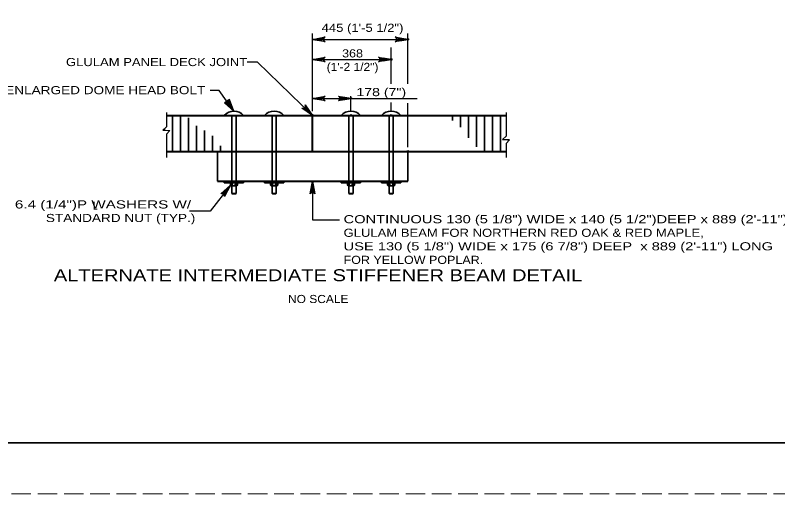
# Model space of a CAD drawing. Extents: x -11 to 79, y -154 to 0.
# Drawn here: x 39.49 to 50.74, y -154 to -146.94 of the extents above; entities that cross this region are included whole.
import ezdxf
from ezdxf.enums import TextEntityAlignment as Align

# ---------------------------------------------------------------- set-up
doc = ezdxf.new("R2010")
doc.units = 0
doc.header["$LTSCALE"] = 0.048
doc.header["$PDMODE"] = 32
doc.header["$PDSIZE"] = 0.024
doc.linetypes.add('LONG_DASHED', pattern=[7.5, 6, -1.5])
for name, color, linetype, lineweight in [('1', 7, 'Continuous', 25), ('2', 7, 'Continuous', 35), ('3', 7, 'Continuous', 25), ('5', 7, 'Continuous', 25), ('63', 7, 'LONG_DASHED', 13)]:
    doc.layers.add(name, color=color, linetype=linetype, lineweight=lineweight)

msp = doc.modelspace()

# ---------------------------------------------------------------- hatches: boundary and pattern name
at = {"layer": '2'}
msp.add_hatch(color=256, dxfattribs=at).paths.add_polyline_path([(42.7175, -148.35217), (42.64875, -148.17983), (42.57575, -148.2325)])
at = {"layer": '3'}
for points in [[(43.8775, -148.41592), (43.87492, -148.41175), (43.87333, -148.4135)], [(42.66533, -149.44758), (42.6615, -149.45058), (42.66333, -149.452)], [(43.8775, -149.38833), (43.87633, -149.39308), (43.87867, -149.39308)]]:
    msp.add_hatch(color=256, dxfattribs=at).paths.add_polyline_path(points)
at = {"layer": '5'}
for points in [[(43.99567, -147.27433), (43.99567, -147.31375), (43.8775, -147.294)], [(45.16492, -147.27433), (45.16492, -147.31375), (45.283, -147.294)], [(43.99567, -147.57083), (43.99567, -147.61025), (43.8775, -147.59058)], [(44.91942, -147.57083), (44.91942, -147.61025), (45.0375, -147.59058)], [(43.99567, -148.14592), (43.99567, -148.18525), (43.8775, -148.16558)], [(44.326, -148.14592), (44.326, -148.18525), (44.44417, -148.16558)]]:
    msp.add_hatch(color=256, dxfattribs=at).paths.add_polyline_path(points)

# ---------------------------------------------------------------- linework, layer by layer
at = {"layer": '1', "lineweight": 35}
msp.add_lwpolyline([(35.75, -153.25), (67.25, -153.25), (67.25, -132.75), (35.75, -132.75)], close=True, dxfattribs=at)
at = {"layer": '2', "lineweight": 25}
for p, q in [((41.72025, -148.372), (41.72025, -148.58267)), ((46.7345, -148.372), (46.7345, -148.72042)), ((41.72025, -148.58267), (41.66508, -148.63467)), ((41.66508, -148.63467), (41.76908, -148.6405)), ((41.76908, -148.6405), (41.72025, -148.695)), ((41.72025, -148.695), (41.72025, -149.03558)), ((46.7345, -148.72042), (46.67933, -148.7725)), ((46.78333, -148.77825), (46.7345, -148.83283)), ((46.7345, -148.83283), (46.7345, -149.03558))]:
    msp.add_line(p, q, dxfattribs=at)
at = {"layer": '2', "lineweight": 40}
for p, q in [((41.72025, -148.41592), (46.7345, -148.41592)), ((43.8775, -148.94742), (43.8775, -148.41592)), ((41.72025, -148.94742), (46.7345, -148.94742)), ((42.472, -149.38833), (45.283, -149.38833))]:
    msp.add_line(p, q, dxfattribs=at)
at = {"layer": '2'}
for p, q in [((42.7175, -148.41592), (42.57483, -148.41592)), ((42.686, -149.5685), (42.686, -148.41592)), ((42.7175, -148.41592), (42.86025, -148.41592)), ((42.749, -148.41592), (42.749, -149.5685)), ((43.27942, -149.5685), (43.27942, -148.41592)), ((44.41267, -149.5685), (44.41267, -148.41592)), ((45.006, -149.5685), (45.006, -148.41592)), ((46.67933, -148.7725), (46.78333, -148.77825)), ((42.472, -149.38833), (42.472, -148.94742)), ((45.283, -149.38833), (45.283, -148.94742)), ((42.76975, -149.412), (42.66533, -149.412)), ((42.66533, -149.412), (42.66533, -149.44758)), ((42.66533, -149.44758), (42.68042, -149.45633)), ((42.68042, -149.45633), (42.75458, -149.45633)), ((42.69292, -149.45633), (42.69292, -149.412)), ((42.74208, -149.45633), (42.74208, -149.412)), ((42.75458, -149.45633), (42.76975, -149.44758)), ((42.76975, -149.412), (42.76975, -149.44758)), ((43.25867, -149.412), (43.25867, -149.44758)), ((43.36308, -149.412), (43.25867, -149.412)), ((43.28633, -149.45633), (43.28633, -149.412)), ((43.3355, -149.45633), (43.3355, -149.412)), ((43.348, -149.45633), (43.36308, -149.44758)), ((43.36308, -149.412), (43.36308, -149.44758)), ((44.39192, -149.412), (44.39192, -149.44758)), ((44.49633, -149.412), (44.39192, -149.412)), ((44.4195, -149.45633), (44.4195, -149.412)), ((44.46875, -149.45633), (44.46875, -149.412)), ((44.48117, -149.45633), (44.49633, -149.44758)), ((44.49633, -149.412), (44.49633, -149.44758)), ((44.98533, -149.412), (44.98533, -149.44758)), ((45.08975, -149.412), (44.98533, -149.412)), ((45.01292, -149.45633), (45.01292, -149.412)), ((45.06208, -149.45633), (45.06208, -149.412)), ((45.07458, -149.45633), (45.08975, -149.44758)), ((45.08975, -149.412), (45.08975, -149.44758)), ((42.749, -149.5685), (42.686, -149.5685)), ((42.69383, -149.57633), (42.686, -149.5685)), ((42.74117, -149.57633), (42.69383, -149.57633)), ((42.749, -149.5685), (42.74117, -149.57633)), ((43.28725, -149.57633), (43.27942, -149.5685)), ((43.34242, -149.5685), (43.27942, -149.5685)), ((43.33458, -149.57633), (43.28725, -149.57633)), ((44.4205, -149.57633), (44.41267, -149.5685)), ((44.47558, -149.5685), (44.41267, -149.5685)), ((44.46775, -149.57633), (44.4205, -149.57633)), ((45.01383, -149.57633), (45.006, -149.5685)), ((45.069, -149.5685), (45.006, -149.5685)), ((45.06117, -149.57633), (45.01383, -149.57633))]:
    msp.add_line(p, q, dxfattribs=at)
at = {"layer": '2', "lineweight": 25}
msp.add_lwpolyline([(42.7175, -148.35217), (42.50058, -148.05125), (42.36675, -148.05125)], dxfattribs=at)
msp.add_lwpolyline([(42.7175, -148.35217), (42.64875, -148.17983), (42.57575, -148.2325)], close=True, dxfattribs=at)
at = {"layer": '2'}
for points in [[(43.34242, -148.41592), (43.34242, -149.5685), (43.33458, -149.57633)], [(44.47558, -148.41592), (44.47558, -149.5685), (44.46775, -149.57633)], [(45.069, -148.41592), (45.069, -149.5685), (45.06117, -149.57633)], [(43.25867, -149.44758), (43.27383, -149.45633), (43.348, -149.45633)], [(44.39192, -149.44758), (44.40708, -149.45633), (44.48117, -149.45633)], [(44.98533, -149.44758), (45.00042, -149.45633), (45.07458, -149.45633)]]:
    msp.add_lwpolyline(points, dxfattribs=at)
for centre, radius, start, end in [((42.71749, -148.54383), 0.19165, 41.87015, 138.12985), ((42.69138, -149.41293), 0.04337, 233, 307), ((42.74359, -149.41293), 0.04337, 233, 307), ((43.28477, -149.41293), 0.04337, 233, 307), ((43.33697, -149.41293), 0.04337, 233, 307), ((44.41799, -149.41293), 0.04337, 233, 307), ((44.4702, -149.41293), 0.04337, 233, 307), ((45.01138, -149.41293), 0.04337, 233, 307), ((45.06358, -149.41293), 0.04337, 233, 307)]:
    msp.add_arc(centre, radius, start, end, dxfattribs=at)
at = {"layer": '3'}
for p, q in [((42.66533, -149.44758), (42.36383, -149.83017)), ((43.8775, -149.38833), (43.8775, -149.9565)), ((42.36383, -149.83017), (42.05833, -149.83017)), ((43.8775, -149.9565), (44.2765, -149.9565))]:
    msp.add_line(p, q, dxfattribs=at)
for points in [[(43.8775, -148.41592), (43.06375, -147.62883), (42.91208, -147.62883)], [(42.7175, -148.35217), (42.58017, -148.22142), (42.59658, -148.22725), (42.61108, -148.22592), (42.6225, -148.22033), (42.63133, -148.21133), (42.63717, -148.198), (42.63683, -148.1805), (42.7175, -148.35217), (42.63717, -148.198), (42.63133, -148.21133), (42.7175, -148.35217), (42.6225, -148.22033), (42.61108, -148.22592), (42.7175, -148.35217), (42.59658, -148.22725)], [(43.8775, -148.41592), (43.71917, -148.31142), (43.73642, -148.31425), (43.7505, -148.31042), (43.76067, -148.30292), (43.76783, -148.2925), (43.77125, -148.27833), (43.76783, -148.26117), (43.8775, -148.41592), (43.77125, -148.27833), (43.76783, -148.2925), (43.8775, -148.41592), (43.76067, -148.30292), (43.7505, -148.31042), (43.8775, -148.41592), (43.73642, -148.31425)], [(42.66533, -149.44758), (42.57742, -149.61567), (42.5785, -149.59817), (42.57325, -149.58467), (42.56475, -149.57525), (42.55358, -149.56917), (42.53917, -149.56725), (42.5225, -149.57233), (42.66533, -149.44758), (42.53917, -149.56725), (42.55358, -149.56917), (42.66533, -149.44758), (42.56475, -149.57525), (42.57325, -149.58467), (42.66533, -149.44758), (42.5785, -149.59817)], [(43.8775, -149.38833), (43.91242, -149.57475), (43.9025, -149.56042), (43.89, -149.553), (43.8775, -149.55083), (43.865, -149.553), (43.8525, -149.56042), (43.84258, -149.57475), (43.8775, -149.38833), (43.8525, -149.56042), (43.865, -149.553), (43.8775, -149.38833), (43.8775, -149.55083), (43.89, -149.553), (43.8775, -149.38833), (43.9025, -149.56042)]]:
    msp.add_lwpolyline(points, dxfattribs=at)
for points in [[(43.8775, -148.41592), (43.87492, -148.41175), (43.87333, -148.4135)], [(42.66533, -149.44758), (42.6615, -149.45058), (42.66333, -149.452)], [(43.8775, -149.38833), (43.87633, -149.39308), (43.87867, -149.39308)]]:
    msp.add_lwpolyline(points, close=True, dxfattribs=at)
at = {"layer": '5'}
for p, q in [((43.8775, -148.35442), (43.8775, -147.20542)), ((45.283, -147.9515), (45.283, -147.2055)), ((45.283, -147.59442), (45.283, -147.2055)), ((43.8775, -147.294), (45.283, -147.294)), ((43.8775, -148.35442), (43.8775, -147.41333)), ((45.0375, -147.63592), (45.0375, -147.41333)), ((45.0375, -147.9515), (45.0375, -147.554)), ((43.8775, -147.59058), (45.0375, -147.59058)), ((43.8775, -148.35442), (43.8775, -147.98842)), ((43.8775, -148.16558), (45.42158, -148.16558)), ((44.44417, -148.35442), (44.44417, -148.13317)), ((45.0375, -148.35442), (45.0375, -148.22767)), ((45.283, -148.88592), (45.283, -148.23692))]:
    msp.add_line(p, q, dxfattribs=at)
at = {"layer": '5', "lineweight": 35}
for p, q in [((41.81133, -148.94733), (41.81133, -148.41592)), ((41.92942, -148.94725), (41.92942, -148.41592)), ((42.04758, -148.94717), (42.04758, -148.45008)), ((43.31092, -148.41592), (43.16817, -148.41592)), ((43.31092, -148.41592), (43.45358, -148.41592)), ((44.44417, -148.41592), (44.30142, -148.41592)), ((44.44417, -148.41592), (44.58683, -148.41592)), ((45.0375, -148.41592), (44.89483, -148.41592)), ((45.0375, -148.41592), (45.18025, -148.41592)), ((45.94517, -148.49092), (45.94517, -148.41592)), ((46.06325, -148.59217), (46.06325, -148.41592)), ((46.18142, -148.7455), (46.18142, -148.41592)), ((46.2995, -148.88167), (46.2995, -148.41592)), ((46.41758, -148.94508), (46.41758, -148.41592)), ((46.53575, -148.94742), (46.53575, -148.41592)), ((46.65383, -148.94742), (46.65383, -148.41592)), ((42.16567, -148.94717), (42.16567, -148.57)), ((41.69325, -148.63625), (41.69325, -148.60817)), ((42.28375, -148.94708), (42.28375, -148.64158)), ((42.40183, -148.947), (42.40183, -148.7195)), ((46.77192, -148.791), (46.77192, -148.77758)), ((42.52, -148.94692), (42.52, -148.86525)), ((42.63808, -148.94683), (42.63808, -148.94217)), ((42.57483, -149.38833), (42.57483, -149.412)), ((42.57483, -149.40017), (42.86025, -149.40017)), ((42.57483, -149.412), (42.86025, -149.412)), ((42.86025, -149.38833), (42.86025, -149.412)), ((43.16817, -149.38833), (43.16817, -149.412)), ((43.16817, -149.40017), (43.45358, -149.40017)), ((43.16817, -149.412), (43.45358, -149.412)), ((43.45358, -149.38833), (43.45358, -149.412)), ((44.30142, -149.38833), (44.30142, -149.412)), ((44.30142, -149.40017), (44.58683, -149.40017)), ((44.30142, -149.412), (44.58683, -149.412)), ((44.58683, -149.38833), (44.58683, -149.412)), ((44.89483, -149.38833), (44.89483, -149.412)), ((44.89483, -149.40017), (45.18025, -149.40017)), ((44.89483, -149.412), (45.18025, -149.412)), ((45.18025, -149.38833), (45.18025, -149.412))]:
    msp.add_line(p, q, dxfattribs=at)
at = {"layer": '5'}
for points in [[(43.8775, -147.294), (44.06392, -147.25908), (44.04958, -147.269), (44.04217, -147.2815), (44.04, -147.294), (44.04217, -147.3065), (44.04958, -147.319), (44.06392, -147.32892), (43.8775, -147.294), (44.04958, -147.319), (44.04217, -147.3065), (43.8775, -147.294), (44.04, -147.294), (44.04217, -147.2815), (43.8775, -147.294), (44.04958, -147.269)], [(45.283, -147.294), (45.09658, -147.32892), (45.11092, -147.319), (45.11833, -147.3065), (45.1205, -147.294), (45.11833, -147.2815), (45.11092, -147.269), (45.09658, -147.25908), (45.283, -147.294), (45.11092, -147.269), (45.11833, -147.2815), (45.283, -147.294), (45.1205, -147.294), (45.11833, -147.3065), (45.283, -147.294), (45.11092, -147.319)], [(43.8775, -147.59058), (44.06392, -147.55567), (44.04958, -147.56558), (44.04217, -147.57808), (44.04, -147.59058), (44.04217, -147.60308), (44.04958, -147.61558), (44.06392, -147.6255), (43.8775, -147.59058), (44.04958, -147.61558), (44.04217, -147.60308), (43.8775, -147.59058), (44.04, -147.59058), (44.04217, -147.57808), (43.8775, -147.59058), (44.04958, -147.56558)], [(45.0375, -147.59058), (44.85108, -147.6255), (44.86542, -147.61558), (44.87283, -147.60308), (44.875, -147.59058), (44.87283, -147.57808), (44.86542, -147.56558), (44.85108, -147.55567), (45.0375, -147.59058), (44.86542, -147.56558), (44.87283, -147.57808), (45.0375, -147.59058), (44.875, -147.59058), (44.87283, -147.60308), (45.0375, -147.59058), (44.86542, -147.61558)], [(43.8775, -148.16558), (44.06392, -148.13067), (44.04958, -148.14058), (44.04217, -148.15308), (44.04, -148.16558), (44.04217, -148.17808), (44.04958, -148.19058), (44.06392, -148.2005), (43.8775, -148.16558), (44.04958, -148.19058), (44.04217, -148.17808), (43.8775, -148.16558), (44.04, -148.16558), (44.04217, -148.15308), (43.8775, -148.16558), (44.04958, -148.14058)], [(44.44417, -148.16558), (44.25775, -148.2005), (44.27208, -148.19058), (44.2795, -148.17808), (44.28167, -148.16558), (44.2795, -148.15308), (44.27208, -148.14058), (44.25775, -148.13067), (44.44417, -148.16558), (44.27208, -148.14058), (44.2795, -148.15308), (44.44417, -148.16558), (44.28167, -148.16558), (44.2795, -148.17808), (44.44417, -148.16558), (44.27208, -148.19058)]]:
    msp.add_lwpolyline(points, dxfattribs=at)
for points in [[(43.99567, -147.27433), (43.99567, -147.31375), (43.8775, -147.294)], [(45.16492, -147.27433), (45.16492, -147.31375), (45.283, -147.294)], [(43.99567, -147.57083), (43.99567, -147.61025), (43.8775, -147.59058)], [(44.91942, -147.57083), (44.91942, -147.61025), (45.0375, -147.59058)], [(43.99567, -148.14592), (43.99567, -148.18525), (43.8775, -148.16558)], [(44.326, -148.14592), (44.326, -148.18525), (44.44417, -148.16558)]]:
    msp.add_lwpolyline(points, close=True, dxfattribs=at)
at = {"layer": '5', "lineweight": 35}
for centre in [(43.31087, -148.54383), (44.4441, -148.54383), (45.03748, -148.54383)]:
    msp.add_arc(centre, 0.19165, 41.87015, 138.12985, dxfattribs=at)
at = {"layer": '5'}
for p in [(45.283, -147.294), (45.0375, -147.59058), (44.44417, -148.16558), (43.8775, -148.41592), (44.44417, -148.41592), (45.0375, -148.41592), (45.283, -148.94742)]:
    msp.add_point(p, dxfattribs=at)
at = {"layer": '63'}
msp.add_lwpolyline([(34, -154), (68, -154), (68, -132), (34, -132)], close=True, dxfattribs=at)

# ---------------------------------------------------------------- texts
at = {"layer": '3'}
for s, width, p in [('GLULAM PANEL DECK JOINT', 1.2, (42.91208, -147.68883)), ('6.4 (1/4")P WASHERS W/ ', 1.4, (42.14667, -149.79017)), ('STANDARD NUT (TYP.)', 1.25, (42.14667, -149.99017))]:
    msp.add_text(s, height=0.12, dxfattribs=dict(at, width=width)).set_placement(p, align=Align.RIGHT)
for s, width, p in [('19.1(3/4")0 ENLARGED DOME HEAD BOLT', 1.25, (38.29875, -148.10367)), ('L', 0.75, (40.63758, -149.80717)), ('CONTINUOUS 130 (5 1/8") WIDE x 140 (5 1/2")DEEP x 889 (2\'-11") LONG', 1.35, (44.33508, -150.00833)), ('GLULAM BEAM FOR NORTHERN RED OAK & RED MAPLE,', 1.2, (44.33508, -150.20833)), ('USE 130 (5 1/8") WIDE x 175 (6 7/8") DEEP  x 889 (2\'-11") LONG', 1.35, (44.33508, -150.40833)), ('FOR YELLOW POPLAR.', 1.15, (44.33508, -150.60833))]:
    msp.add_text(s, height=0.12, dxfattribs=dict(at, width=width)).set_placement(p)
for s, height, width, p in [('ALTERNATE INTERMEDIATE STIFFENER BEAM DETAIL', 0.1772, 1.25, (43.95833, -150.86358)), ('NO SCALE', 0.12, 1.1, (43.96129, -151.18592))]:
    msp.add_text(s, height=height, dxfattribs=dict(at, width=width)).set_placement(p, align=Align.CENTER)
at = {"layer": '5'}
for s, width, p in [('445 (1\'-5 1/2")', 1.2, (44.61504, -147.18342)), ('368', 1.15, (44.46742, -147.56083)), ('(1\'-2 1/2")', 1.1, (44.46737, -147.76083)), ('178 (7")', 1.3, (44.89154, -148.13225))]:
    msp.add_text(s, height=0.12, dxfattribs=dict(at, width=width)).set_placement(p, align=Align.CENTER)

doc.saveas('drawing.dxf')
